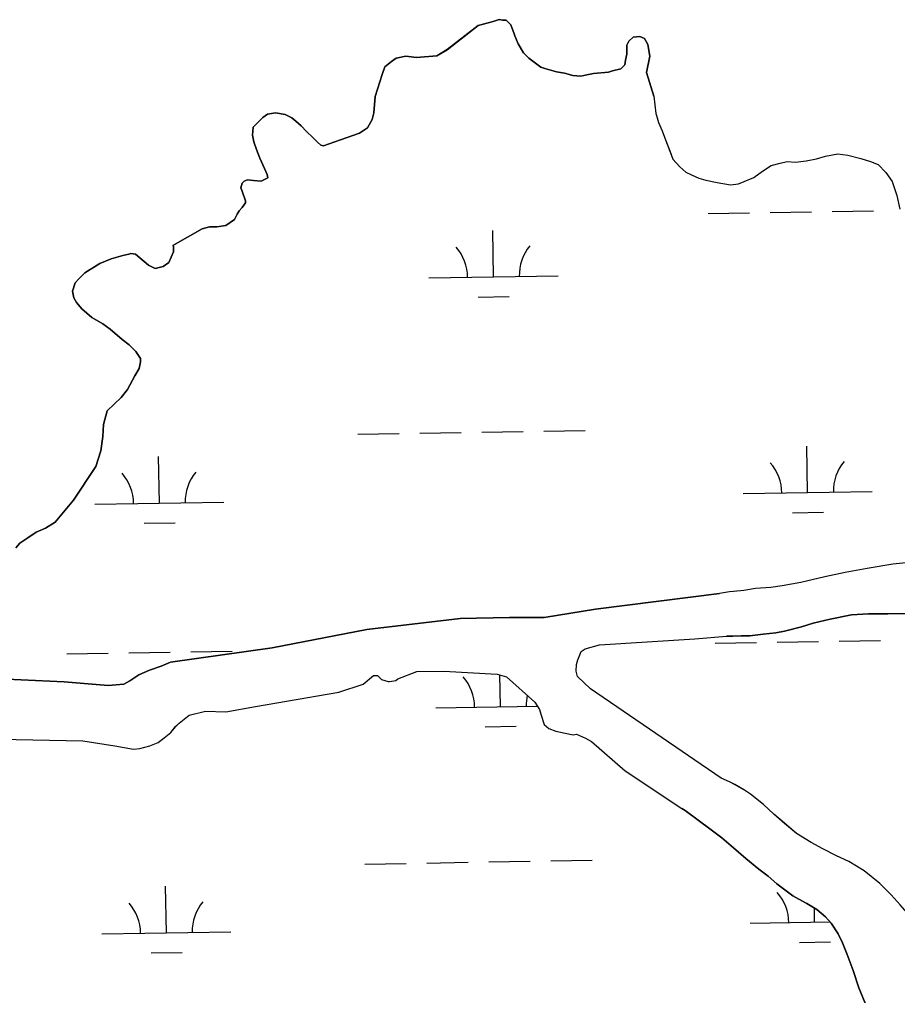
# Model space of a CAD drawing. Extents: x 3855477 to 3893699, y 299188 to 325115.
# Drawn here: x 3867874 to 3868554, y 320433 to 321189 of the extents above; entities that cross this region are included whole.
import ezdxf

# ---------------------------------------------------------------- set-up
doc = ezdxf.new("R2010")
doc.units = 0
doc.layers.add('V-TOPO-SHOR', color=7, linetype='Continuous')
doc.layers.add('V-WETL-SWMP', color=7, linetype='Continuous')

msp = doc.modelspace()

# ---------------------------------------------------------------- linework, layer by layer
at = {"layer": 'V-TOPO-SHOR'}
for points in [[(3868365.32, 321129.24), (3868359.66, 321147.59), (3868362.34, 321160.14), (3868360.82, 321169.05), (3868358.23, 321173.77), (3868354.57, 321175.36), (3868349.34, 321174.87), (3868346.18, 321171.74), (3868344.59, 321168.61), (3868344.56, 321161.81), (3868343.48, 321157.1), (3868342.94, 321153.44), (3868339.78, 321150.32), (3868333.49, 321148.78), (3868330.35, 321147.75), (3868318.83, 321146.77), (3868313.59, 321145.75), (3868308.87, 321144.73), (3868302.59, 321145.28), (3868296.32, 321146.89), (3868290.05, 321147.97), (3868281.16, 321150.64), (3868278.03, 321151.7), (3868268.64, 321158.55), (3868264.48, 321162.76), (3868260.33, 321169.59), (3868257.75, 321175.88), (3868257.23, 321177.46), (3868254.65, 321184.27), (3868251.01, 321187.96), (3868248.39, 321187.97), (3868245.78, 321188.51), (3868241.06, 321186.96), (3868229.52, 321183.89), (3868205.35, 321165.18), (3868197.47, 321160.51), (3868181.76, 321159.02), (3868173.39, 321160.11), (3868166.06, 321158.58), (3868162.38, 321155.98), (3868157.12, 321151.83), (3868155, 321146.08), (3868149.67, 321128.84), (3868148.56, 321116.28), (3868147.48, 321111.05), (3868143.79, 321104.79), (3868137.48, 321100.64), (3868122.8, 321095.48), (3868109.69, 321090.84), (3868107.6, 321091.38), (3868104.99, 321093.48), (3868101.35, 321097.17), (3868096.66, 321101.91), (3868092.5, 321106.11), (3868088.33, 321109.8), (3868085.21, 321112.43), (3868079.98, 321115.08), (3868072.66, 321116.17), (3868066.38, 321115.15), (3868062.7, 321112.56), (3868055.33, 321105.27), (3868054.77, 321098.99), (3868055.79, 321093.75), (3868057.86, 321087.98), (3868060.44, 321081.16), (3868064.06, 321073.29), (3868066.12, 321068.57), (3868066.64, 321065.95), (3868061.39, 321063.36), (3868055.63, 321063.92), (3868050.93, 321064.47), (3868048.3, 321063.43), (3868046.73, 321061.87), (3868045.66, 321058.22), (3868046.69, 321055.59), (3868049.27, 321048.25), (3868049.26, 321046.68), (3868046.62, 321043.03), (3868044.52, 321040.43), (3868042.93, 321037.82), (3868040.81, 321033.64), (3868033.98, 321028.97), (3868027.17, 321027.96), (3868021.42, 321027.99), (3868015.65, 321026.45), (3867993.08, 321013.49), (3867993.6, 321012.96), (3867993.57, 321008.77), (3867989.86, 321000.42), (3867985.66, 320997.3), (3867979.37, 320995.76), (3867977.28, 320996.82), (3867974.15, 320998.41), (3867964.25, 321006.84), (3867960.59, 321007.38), (3867959.02, 321006.86), (3867954.3, 321005.84), (3867945.39, 321003.28), (3867936.47, 320999.66), (3867924.92, 320992.39), (3867920.18, 320987.71)], [(3868365.32, 321129.24), (3868367.08, 321115.84), (3868367.5, 321114.26), (3868369.15, 321108.75), (3868372, 321102.47), (3868374.47, 321095.39), (3868377.75, 321086.74), (3868380.21, 321080.46), (3868385.42, 321074.6), (3868390.22, 321070.33), (3868394.6, 321068.41), (3868400.16, 321065.72), (3868405.71, 321064.22), (3868414.43, 321062.36), (3868424.73, 321060.53), (3868431.04, 321061.4), (3868435.36, 321063.04), (3868442.82, 321066.3), (3868449.47, 321071.14), (3868456.13, 321075.57), (3868463.22, 321077.25), (3868468.73, 321078.51), (3868475.06, 321078.2), (3868483.34, 321079.11), (3868491.22, 321080.79), (3868498.3, 321082.87), (3868507.76, 321084.58), (3868515.68, 321083.5), (3868525.59, 321080.87), (3868533.13, 321078.6), (3868539.08, 321076.32), (3868545.1, 321070.08), (3868549.94, 321063.03), (3868553.64, 321052.41), (3868555.76, 321041.78)], [(3867920.18, 320987.71), (3867917.55, 320984.58), (3867915.42, 320978.31), (3867916.44, 320973.07), (3867918.51, 320969.4), (3867922.68, 320964.67), (3867930.49, 320957.82), (3867938.84, 320953.06), (3867944.58, 320948.85), (3867953.95, 320940.94), (3867959.16, 320936.73), (3867964.37, 320931.47), (3867968.01, 320926.21), (3867967.99, 320923.6), (3867966.92, 320918.37), (3867963.74, 320912.63), (3867957.93, 320902.19), (3867953.19, 320895.93), (3867942.14, 320885.53)], [(3867942.14, 320885.53), (3867939.46, 320875.07), (3867938.89, 320865.65), (3867937.26, 320854.67), (3867933.53, 320842.65), (3867916.12, 320816.57), (3867907.16, 320805.62), (3867901.89, 320799.37), (3867894.53, 320794.7), (3867887.19, 320791.59), (3867880.88, 320787.44), (3867874.58, 320783.29), (3867871.42, 320779.64)], [(3868563.46, 320768.3), (3868550.38, 320766.93), (3868530.57, 320763.48), (3868513.54, 320760.46), (3868497.7, 320757.07), (3868479.1, 320752.85), (3868464.84, 320750.27), (3868456.12, 320748.96), (3868444.22, 320748), (3868435.11, 320746.68), (3868427.21, 320745.79), (3868424.07, 320745.59), (3868416.19, 320744.24)], [(3867831.09, 320679.35), (3867909.07, 320675.78), (3867943.09, 320672.98), (3867955.13, 320673.97), (3867959.86, 320676.56), (3867966.69, 320681.23), (3867975.08, 320684.85), (3867984, 320687.94), (3867991.35, 320691.04), (3868069.93, 320702.14), (3868143.29, 320716.4), (3868215.58, 320724.91), (3868253.8, 320725.75), (3868280.5, 320725.6), (3868320.32, 320732.2), (3868416.19, 320744.24)], [(3868562.53, 320728.65), (3868546.65, 320728.43), (3868531.56, 320728.62), (3868518.47, 320727.65), (3868501.84, 320724.24), (3868488.78, 320721.29), (3868479.69, 320718.38), (3868466.63, 320715.03), (3868459.9, 320713.74), (3868449.98, 320712.81), (3868439.68, 320711.48), (3868432.93, 320711.39), (3868426.64, 320711.26), (3868421.77, 320711.23)], [(3868417.51, 320601.32), (3868316.32, 320670.44), (3868306.43, 320679.92), (3868305.41, 320684.11), (3868305.43, 320689.35), (3868306.5, 320693.01), (3868309.15, 320699.28), (3868312.3, 320701.35), (3868323.31, 320704.43), (3868397.15, 320709.27), (3868421.77, 320711.23)], [(3867858.58, 320631.56), (3867923.48, 320630.16), (3867948.07, 320626.36), (3867962.71, 320623.67), (3867967.43, 320624.17), (3867975.29, 320626.22), (3867981.59, 320628.8), (3867986.32, 320632.44), (3867991.57, 320636.6), (3867995.27, 320641.29), (3867997.89, 320643.89), (3868005.78, 320650.13), (3868018.36, 320653.21), (3868034.06, 320652.6), (3868057.12, 320656.66), (3868121.57, 320667.83), (3868140.45, 320674.01), (3868148.34, 320680.77), (3868151.48, 320680.76), (3868152, 320680.23), (3868154.08, 320678.13), (3868154.6, 320677.6), (3868159.83, 320676), (3868160.88, 320676), (3868165.59, 320677.02), (3868167.17, 320678.06), (3868181.86, 320683.74), (3868202.8, 320684.15), (3868244.14, 320681.83), (3868251.46, 320679.7), (3868273.34, 320660.21), (3868276.98, 320654.43), (3868278, 320650.76), (3868280.58, 320642.89), (3868284.23, 320639.73), (3868289.45, 320637.61), (3868296.77, 320636), (3868303.04, 320634.92), (3868305.67, 320635.43), (3868312.45, 320632.25), (3868317.15, 320629.61), (3868343.2, 320606.96), (3868387.02, 320577.93)], [(3868600.34, 320461.75), (3868593.95, 320464.84), (3868587.54, 320468.33), (3868583.93, 320471.46), (3868579.1, 320475.76), (3868569.01, 320487.93), (3868561.34, 320497.35), (3868556.1, 320503.23), (3868549.24, 320511.08), (3868540.39, 320519.7), (3868528.34, 320529.46), (3868516.33, 320536.84), (3868506.74, 320541.07), (3868496.34, 320546.49), (3868487.14, 320551.53), (3868475.93, 320558.52), (3868466.69, 320566.33), (3868458.25, 320573.36), (3868450.21, 320580.8), (3868440.17, 320589), (3868435.51, 320592.03), (3868428, 320596.36), (3868424.06, 320598.44), (3868417.51, 320601.32)], [(3868530.32, 320424.04), (3868524.16, 320439.05), (3868519.61, 320452.49), (3868515.07, 320464.73), (3868511.37, 320473.82), (3868508.1, 320480.92), (3868502.82, 320489.18), (3868498.39, 320493.89), (3868491.56, 320499.75), (3868483.95, 320504.41), (3868482.76, 320504.79), (3868473.15, 320510.22), (3868460.72, 320519.58), (3868453.89, 320525.44), (3868446.66, 320530.9), (3868436.62, 320539.1), (3868426.98, 320547.31), (3868418.14, 320555.13), (3868409.72, 320561.37), (3868399.69, 320568.77), (3868389.66, 320576.18), (3868387.02, 320577.93)]]:
    msp.add_lwpolyline(points, dxfattribs=at)
at = {"layer": 'V-WETL-SWMP'}
for p, q in [((3868503.54, 321039.99), (3868535.54, 321040.51)), ((3868407.56, 321038.42), (3868439.55, 321038.95)), ((3868455.55, 321039.21), (3868487.55, 321039.73)), ((3868241.27, 320989.28), (3868240.68, 321025.27)), ((3868191.28, 320988.46), (3868291.26, 320990.09)), ((3868229.52, 320973.65), (3868253.52, 320974.05)), ((3868136.4, 320867.48), (3868168.39, 320868)), ((3868184.39, 320868.27), (3868216.39, 320868.79)), ((3868232.38, 320869.05), (3868264.38, 320869.57)), ((3868280.38, 320869.83), (3868312.37, 320870.35)), ((3868484.49, 320822.41), (3868483.91, 320858.4)), ((3867982.65, 320814.23), (3867982.07, 320850.23)), ((3868434.5, 320821.59), (3868534.49, 320823.22)), ((3867932.66, 320813.42), (3868032.64, 320815.04)), ((3868472.75, 320806.78), (3868496.74, 320807.17)), ((3867970.9, 320798.61), (3867994.9, 320799)), ((3868508.96, 320707.36), (3868540.96, 320707.88)), ((3868412.98, 320705.79), (3868444.97, 320706.31)), ((3868460.97, 320706.58), (3868492.96, 320707.1)), ((3867911.13, 320697.62), (3867943.13, 320698.14)), ((3867959.13, 320698.4), (3867991.12, 320698.92)), ((3868007.12, 320699.18), (3868039.12, 320699.7)), ((3868246.69, 320656.65), (3868246.29, 320681.2)), ((3868196.7, 320655.83), (3868275.29, 320657.11)), ((3868234.94, 320641.02), (3868258.94, 320641.42)), ((3868141.82, 320534.85), (3868173.81, 320535.37)), ((3868189.81, 320535.63), (3868221.81, 320536.16)), ((3868237.8, 320536.42), (3868269.8, 320536.94)), ((3868285.8, 320537.2), (3868317.79, 320537.72)), ((3867988.07, 320481.6), (3867987.48, 320517.59)), ((3868489.91, 320489.78), (3868489.73, 320500.87)), ((3868439.92, 320488.96), (3868502.08, 320489.97)), ((3867938.08, 320480.79), (3868038.06, 320482.41)), ((3868478.17, 320474.15), (3868502.16, 320474.54)), ((3867976.32, 320465.98), (3868000.32, 320466.37))]:
    msp.add_line(p, q, dxfattribs=at)
for points in [[(3868085.21, 321112.44), (3868088.33, 321109.8), (3868092.5, 321106.11), (3868096.66, 321101.91), (3868101.35, 321097.17), (3868104.99, 321093.49), (3868107.6, 321091.38), (3868109.69, 321090.84), (3868122.8, 321095.48), (3868137.48, 321100.64), (3868143.79, 321104.79), (3868147.48, 321111.05), (3868148.56, 321116.28), (3868149.67, 321128.84), (3868155, 321146.08), (3868157.12, 321151.83), (3868162.38, 321155.98), (3868166.06, 321158.58), (3868173.39, 321160.11), (3868181.76, 321159.02), (3868197.47, 321160.51), (3868205.35, 321165.17), (3868229.53, 321183.89), (3868241.06, 321186.97), (3868245.78, 321188.51), (3868248.39, 321187.97), (3868251.01, 321187.96), (3868254.65, 321184.27), (3868257.23, 321177.46), (3868257.75, 321175.88), (3868260.33, 321169.59), (3868264.48, 321162.76), (3868268.64, 321158.55), (3868278.03, 321151.7), (3868281.16, 321150.63), (3868290.05, 321147.97), (3868296.32, 321146.89), (3868302.59, 321145.28), (3868308.87, 321144.73), (3868313.59, 321145.75), (3868318.83, 321146.77), (3868330.35, 321147.75), (3868333.49, 321148.78), (3868339.78, 321150.32), (3868342.94, 321153.44), (3868343.48, 321157.1), (3868344.56, 321161.81), (3868344.59, 321168.61), (3868346.18, 321171.74), (3868349.34, 321174.87), (3868354.57, 321175.36), (3868358.23, 321173.77), (3868360.82, 321169.05), (3868362.34, 321160.14), (3868359.66, 321147.59), (3868365.32, 321129.24), (3868367.08, 321115.84), (3868367.5, 321114.26), (3868369.15, 321108.75), (3868372, 321102.47), (3868374.47, 321095.39), (3868377.75, 321086.75), (3868380.21, 321080.46), (3868385.42, 321074.6), (3868390.22, 321070.32), (3868394.6, 321068.41), (3868400.16, 321065.72), (3868405.71, 321064.22), (3868414.43, 321062.36), (3868424.73, 321060.52), (3868431.04, 321061.4), (3868435.36, 321063.04), (3868442.82, 321066.3), (3868449.47, 321071.14), (3868456.13, 321075.57), (3868463.22, 321077.25), (3868468.73, 321078.51), (3868475.06, 321078.2), (3868483.34, 321079.11), (3868491.22, 321080.79), (3868498.3, 321082.87), (3868507.76, 321084.58), (3868515.68, 321083.5), (3868525.59, 321080.87), (3868533.13, 321078.6), (3868539.08, 321076.31), (3868545.1, 321070.08), (3868549.93, 321063.03), (3868553.64, 321052.41), (3868555.76, 321041.78)], [(3867871.42, 320779.64), (3867874.58, 320783.29), (3867880.88, 320787.44), (3867887.19, 320791.59), (3867894.53, 320794.7), (3867901.89, 320799.37), (3867907.16, 320805.62), (3867916.12, 320816.57), (3867933.53, 320842.65), (3867937.26, 320854.67), (3867938.89, 320865.65), (3867939.46, 320875.07), (3867942.14, 320885.53), (3867953.19, 320895.94), (3867957.93, 320902.19), (3867963.74, 320912.63), (3867966.92, 320918.37), (3867967.99, 320923.6), (3867968, 320926.21), (3867964.37, 320931.47), (3867959.16, 320936.73), (3867953.95, 320940.94), (3867944.57, 320948.85), (3867938.84, 320953.06), (3867930.49, 320957.82), (3867922.68, 320964.67), (3867918.51, 320969.4), (3867916.44, 320973.07), (3867915.42, 320978.31), (3867917.55, 320984.58), (3867920.18, 320987.71), (3867924.92, 320992.39), (3867936.47, 320999.66), (3867945.39, 321003.28), (3867954.3, 321005.84), (3867959.02, 321006.87), (3867960.59, 321007.38), (3867964.25, 321006.84), (3867974.15, 320998.41), (3867977.28, 320996.82), (3867979.37, 320995.76), (3867985.66, 320997.3), (3867989.86, 321000.42), (3867993.57, 321008.77), (3867993.6, 321012.96), (3867993.08, 321013.49), (3868015.65, 321026.45), (3868021.42, 321027.99), (3868027.18, 321027.96), (3868033.98, 321028.97), (3868040.81, 321033.64), (3868042.93, 321037.82), (3868044.51, 321040.42), (3868046.62, 321043.03), (3868049.26, 321046.68), (3868049.27, 321048.25), (3868046.69, 321055.59), (3868045.66, 321058.22), (3868046.72, 321061.87), (3868048.3, 321063.43), (3868050.93, 321064.47), (3868055.63, 321063.92), (3868061.39, 321063.36), (3868066.64, 321065.95), (3868066.13, 321068.57), (3868064.06, 321073.29), (3868060.44, 321081.16), (3868057.86, 321087.98), (3868055.79, 321093.75), (3868054.77, 321098.99), (3868055.33, 321105.27), (3868062.7, 321112.56), (3868066.38, 321115.15), (3868072.66, 321116.17), (3868079.98, 321115.08), (3868085.21, 321112.44)], [(3868563.46, 320768.3), (3868550.38, 320766.93), (3868530.57, 320763.48), (3868513.54, 320760.47), (3868497.7, 320757.07), (3868479.1, 320752.85), (3868464.84, 320750.27), (3868456.12, 320748.96), (3868444.22, 320748), (3868435.11, 320746.68), (3868427.21, 320745.79), (3868424.07, 320745.59), (3868416.19, 320744.24), (3868320.32, 320732.2), (3868280.5, 320725.61), (3868253.8, 320725.75), (3868215.58, 320724.91), (3868143.29, 320716.4), (3868069.93, 320702.14)], [(3868556.1, 320503.24), (3868549.24, 320511.08), (3868540.39, 320519.7), (3868528.34, 320529.46), (3868516.33, 320536.84), (3868506.74, 320541.08), (3868496.34, 320546.49), (3868487.14, 320551.53), (3868475.93, 320558.52), (3868466.69, 320566.34), (3868458.25, 320573.37), (3868450.21, 320580.8), (3868440.17, 320589), (3868435.51, 320592.03), (3868427.99, 320596.36), (3868424.06, 320598.44), (3868417.51, 320601.32), (3868316.32, 320670.45), (3868306.43, 320679.92), (3868305.41, 320684.11), (3868305.43, 320689.35), (3868306.5, 320693.01), (3868309.15, 320699.28), (3868312.3, 320701.35), (3868323.31, 320704.43), (3868397.15, 320709.27), (3868421.77, 320711.23), (3868426.64, 320711.26), (3868432.93, 320711.39), (3868439.68, 320711.48), (3868449.98, 320712.81), (3868459.9, 320713.74), (3868466.63, 320715.03), (3868479.69, 320718.38), (3868488.78, 320721.29), (3868501.84, 320724.24), (3868518.47, 320727.65), (3868531.56, 320728.62), (3868546.65, 320728.43), (3868562.53, 320728.65)], [(3868069.93, 320702.14), (3867991.34, 320691.04), (3867984, 320687.94), (3867975.08, 320684.85), (3867966.69, 320681.23), (3867959.86, 320676.56), (3867955.13, 320673.97), (3867943.08, 320672.98), (3867909.07, 320675.78), (3867831.09, 320679.35)], [(3867858.58, 320631.56), (3867923.48, 320630.16), (3867948.07, 320626.36), (3867962.71, 320623.67), (3867967.43, 320624.17), (3867975.29, 320626.22), (3867981.59, 320628.8), (3867986.32, 320632.44), (3867991.57, 320636.6), (3867995.26, 320641.29), (3867997.9, 320643.9), (3868005.78, 320650.13), (3868018.36, 320653.21), (3868034.06, 320652.6), (3868057.12, 320656.66), (3868121.57, 320667.83), (3868140.45, 320674.01), (3868148.34, 320680.78), (3868151.48, 320680.76), (3868152, 320680.23), (3868154.08, 320678.13), (3868154.6, 320677.6), (3868159.83, 320676), (3868160.88, 320676), (3868165.59, 320677.02), (3868167.17, 320678.06), (3868181.86, 320683.73), (3868202.8, 320684.15), (3868244.14, 320681.83), (3868251.46, 320679.7), (3868273.34, 320660.21), (3868276.98, 320654.43), (3868278, 320650.76), (3868280.58, 320642.89), (3868284.23, 320639.73), (3868289.45, 320637.61), (3868296.77, 320636), (3868303.04, 320634.92), (3868305.67, 320635.43), (3868312.45, 320632.25), (3868317.15, 320629.61), (3868343.2, 320606.96), (3868387.02, 320577.93), (3868389.66, 320576.18), (3868399.69, 320568.77), (3868409.72, 320561.36), (3868418.14, 320555.13), (3868426.98, 320547.31), (3868436.62, 320539.1), (3868446.66, 320530.9), (3868453.89, 320525.44), (3868460.71, 320519.58), (3868473.15, 320510.22), (3868482.76, 320504.79), (3868483.95, 320504.41), (3868491.56, 320499.75), (3868498.39, 320493.89), (3868502.82, 320489.18), (3868508.1, 320480.92), (3868511.37, 320473.82), (3868515.07, 320464.73), (3868519.6, 320452.49), (3868524.16, 320439.05), (3868530.32, 320424.05)]]:
    msp.add_lwpolyline(points, dxfattribs=at)
for centre, start, end in [((3868186.03, 320988.85), 0.16154, 41.7052), ((3868296.5, 320990.65), 140.16154, 181.7052), ((3868429.25, 320821.98), 0.16154, 41.7052), ((3868539.72, 320823.78), 140.16154, 181.7052), ((3867927.41, 320813.8), 0.16154, 41.7052), ((3868037.88, 320815.6), 140.16154, 181.7052), ((3868191.45, 320656.22), 0.16154, 41.7052), ((3868301.92, 320658.02), 167.84573, 181.7052), ((3868434.67, 320489.35), 0.16154, 41.7052), ((3867932.83, 320481.17), 0.16154, 41.7052), ((3868043.3, 320482.97), 140.16154, 181.7052)]:
    msp.add_arc(centre, 35.25, start, end, dxfattribs=at)

doc.saveas('drawing.dxf')
